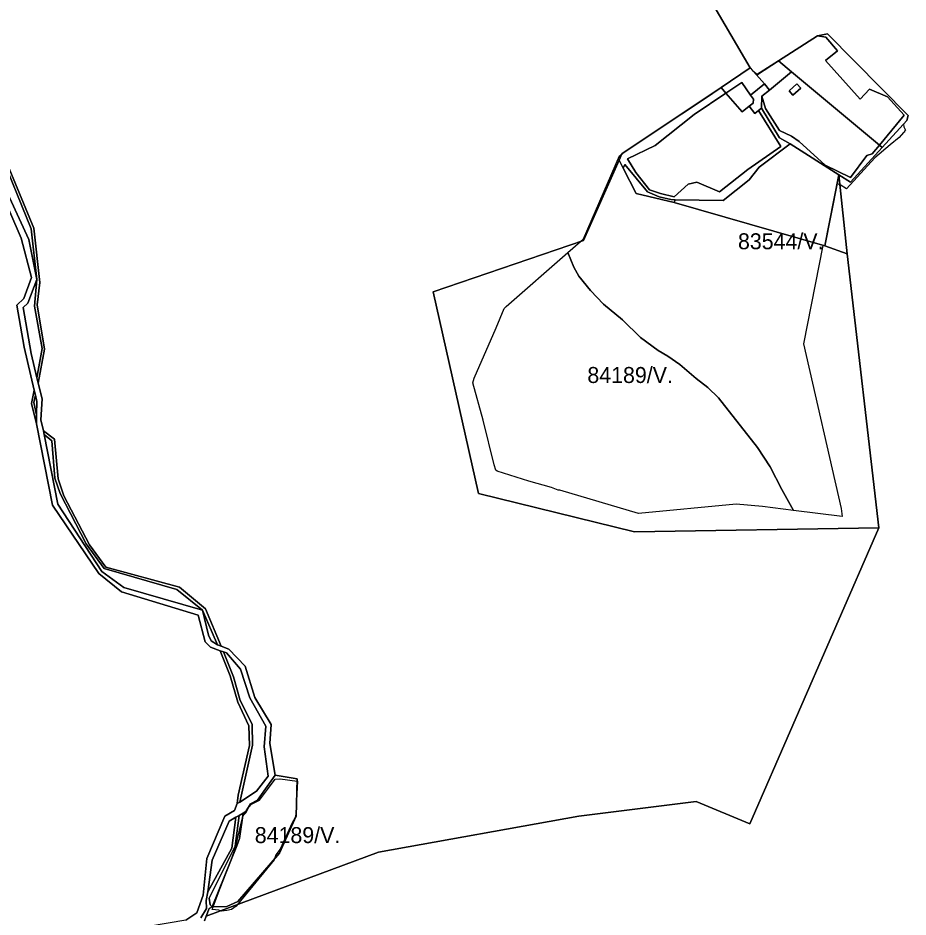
# Model space of a CAD drawing. Extents: x -477304 to -465429, y -1159113 to -1149210.
# Drawn here: x -470157 to -469322, y -1152742 to -1151898 of the extents above; entities that cross this region are included whole.
import ezdxf

# ---------------------------------------------------------------- set-up
doc = ezdxf.new("R2010")
doc.units = 0
for name, color, linetype in [('BPEJ_s', 7, 'Continuous'), ('ostatni_s', 7, 'Continuous'), ('PUPFL_s', 7, 'Continuous'), ('trav_porost_s', 7, 'Continuous'), ('voda_s', 7, 'Continuous')]:
    doc.layers.add(name, color=color, linetype=linetype)

msp = doc.modelspace()

# ---------------------------------------------------------------- linework, layer by layer
at = {"layer": 'BPEJ_s'}
for points in [[(-469406.57, -1151914.56), (-469397.19, -1151912.59), (-469321.67, -1151989.35), (-469322.78, -1151994.04), (-469325.81, -1151997.36), (-469325.64, -1152000), (-469324.07, -1152003.08), (-469324.92, -1152003.93), (-469324.92, -1152004.99), (-469325.29, -1152005.09), (-469325.77, -1152005.21), (-469330.01, -1152010.08), (-469338.41, -1152016.77), (-469352.71, -1152028.96), (-469379.43, -1152058.23), (-469385.37, -1152054.41), (-469385.6, -1152054.3), (-469388.13, -1152052.99), (-469399.65, -1152111.78), (-469401.71, -1152111.19), (-469419.73, -1152203.51), (-469384.52, -1152358.13), (-469383.51, -1152365.85), (-469429.31, -1152359.99), (-469458.12, -1152356.22), (-469482.93, -1152354.1), (-469574.56, -1152363.01), (-469648.37, -1152340.95), (-469650.07, -1152340.95), (-469656.43, -1152338.41), (-469677.64, -1152332.68), (-469707.33, -1152323.35), (-469708.6, -1152322.29), (-469710.09, -1152317.2), (-469720.48, -1152275.41), (-469730.24, -1152240.21), (-469728.96, -1152235.96), (-469708.25, -1152188.52), (-469700.76, -1152170.64), (-469698.85, -1152168.52), (-469640.94, -1152117.83), (-469629.04, -1152107.48), (-469626.31, -1152105.1), (-469592.37, -1152027.26), (-469589.83, -1152024.93), (-469589.45, -1152024.8), (-469534.06, -1151987.81), (-469511.86, -1151972.98), (-469470.36, -1151944.73), (-469470.16, -1151944.89), (-469469.73, -1151944.6), (-469467.59, -1151947), (-469463.04, -1151950.74), (-469443.31, -1151938.1), (-469406.57, -1151914.56)], [(-469915.61, -1152612.22), (-469911.43, -1152612.02), (-469911.15, -1152612.01), (-469895.11, -1152614.24), (-469894.76, -1152614.29), (-469895.65, -1152632.15), (-469896.31, -1152645.31), (-469896.94, -1152648.49), (-469899.91, -1152653.37), (-469910.94, -1152677.97), (-469914.98, -1152683.53), (-469916.36, -1152687.29), (-469916.67, -1152688.15), (-469950.99, -1152730.03), (-469952.3, -1152731.63), (-469956.75, -1152734.81), (-469961, -1152735.66), (-469966.09, -1152736.3), (-469967.02, -1152735.99), (-469968.63, -1152735.45), (-469975.01, -1152734.57), (-469974.08, -1152732.15), (-469967.43, -1152714.85), (-469959.03, -1152693), (-469953.57, -1152678.82), (-469952.72, -1152675.23), (-469951.07, -1152668.25), (-469948.06, -1152655.16), (-469946.57, -1152648.7), (-469946.35, -1152648.22), (-469945.3, -1152645.94), (-469942.97, -1152643.61), (-469940.42, -1152638.52), (-469938.09, -1152635.98), (-469930.45, -1152632.16), (-469922.82, -1152621.91), (-469915.61, -1152612.22)]]:
    msp.add_lwpolyline(points, dxfattribs=at)
for points in [[(-469429.31, -1152359.99), (-469440.07, -1152340.27), (-469451.12, -1152319.11), (-469463, -1152301.08), (-469499.48, -1152254.21), (-469509.66, -1152244.66), (-469520.69, -1152236.18), (-469535.96, -1152223.03), (-469546.99, -1152215.39), (-469556.32, -1152209.88), (-469572.86, -1152197.79), (-469589.62, -1152181.03), (-469607.43, -1152166.4), (-469619.73, -1152153.67), (-469630.55, -1152140.1), (-469635.43, -1152131.61), (-469640.94, -1152117.83), (-469629.04, -1152107.48), (-469626.31, -1152105.1), (-469592.37, -1152027.26), (-469589.83, -1152024.93), (-469589.45, -1152024.8), (-469534.06, -1151987.81), (-469511.86, -1151972.98), (-469470.36, -1151944.73), (-469470.16, -1151944.89), (-469469.73, -1151944.6), (-469467.59, -1151947), (-469463.04, -1151950.74), (-469443.31, -1151938.1), (-469406.57, -1151914.56), (-469397.19, -1151912.59), (-469321.67, -1151989.35), (-469322.78, -1151994.04), (-469325.81, -1151997.36), (-469325.64, -1152000), (-469324.07, -1152003.08), (-469324.92, -1152003.93), (-469324.92, -1152004.99), (-469325.29, -1152005.09), (-469325.77, -1152005.21), (-469330.01, -1152010.08), (-469338.41, -1152016.77), (-469352.71, -1152028.96), (-469379.43, -1152058.23), (-469385.37, -1152054.41), (-469385.6, -1152054.3), (-469388.13, -1152052.99), (-469399.65, -1152111.78), (-469401.71, -1152111.19), (-469419.73, -1152203.51), (-469384.52, -1152358.13), (-469383.51, -1152365.85)], [(-469429.31, -1152359.99), (-469458.12, -1152356.22), (-469482.93, -1152354.1), (-469574.56, -1152363.01), (-469648.37, -1152340.95), (-469650.07, -1152340.95), (-469656.43, -1152338.41), (-469677.64, -1152332.68), (-469707.33, -1152323.35), (-469708.6, -1152322.29), (-469710.09, -1152317.2), (-469720.48, -1152275.41), (-469730.24, -1152240.21), (-469728.96, -1152235.96), (-469708.25, -1152188.52), (-469700.76, -1152170.64), (-469698.85, -1152168.52), (-469640.94, -1152117.83), (-469635.43, -1152131.61), (-469630.55, -1152140.1), (-469619.73, -1152153.67), (-469607.43, -1152166.4), (-469589.62, -1152181.03), (-469572.86, -1152197.79), (-469556.32, -1152209.88), (-469546.99, -1152215.39), (-469535.96, -1152223.03), (-469520.69, -1152236.18), (-469509.66, -1152244.66), (-469499.48, -1152254.21), (-469463, -1152301.08), (-469451.12, -1152319.11), (-469440.07, -1152340.27)], [(-469961, -1152735.66), (-469966.09, -1152736.3), (-469967.02, -1152735.99), (-469968.63, -1152735.45), (-469975.01, -1152734.57), (-469974.08, -1152732.15), (-469967.43, -1152714.85), (-469959.03, -1152693), (-469953.57, -1152678.82), (-469952.72, -1152675.23), (-469951.07, -1152668.25), (-469948.06, -1152655.16), (-469946.57, -1152648.7), (-469946.35, -1152648.22), (-469945.3, -1152645.94), (-469942.97, -1152643.61), (-469940.42, -1152638.52), (-469938.09, -1152635.98), (-469930.45, -1152632.16), (-469922.82, -1152621.91), (-469915.61, -1152612.22), (-469911.43, -1152612.02), (-469911.15, -1152612.01), (-469895.11, -1152614.24), (-469894.76, -1152614.29), (-469895.65, -1152632.15), (-469896.31, -1152645.31), (-469896.94, -1152648.49), (-469899.91, -1152653.37), (-469910.94, -1152677.97), (-469914.98, -1152683.53), (-469916.36, -1152687.29), (-469916.67, -1152688.15), (-469950.99, -1152730.03), (-469952.3, -1152731.63), (-469956.75, -1152734.81)]]:
    msp.add_lwpolyline(points, close=True, dxfattribs=at)
at = {"layer": 'ostatni_s'}
for points in [[(-470231.98, -1151935.99), (-470175.58, -1152007.33), (-470172.83, -1152020.94), (-470142.18, -1152095.18), (-470136.79, -1152146.11), (-470139.22, -1152166.99), (-470132.24, -1152208.51), (-470138.3, -1152240.48), (-470139.51, -1152235.64), (-470134.36, -1152208.14), (-470141.56, -1152168.21), (-470139.57, -1152143.13), (-470144.86, -1152095.77), (-470175.96, -1152019.3), (-470178.07, -1152007.54), (-470235.04, -1151936.06), (-470241.31, -1151894.17), (-470239.46, -1151890.98)], [(-469469.66, -1151970.12), (-469456.35, -1151959.63), (-469451.7, -1151965.53), (-469458.75, -1151971.07), (-469459.28, -1151982.56), (-469461.88, -1151984.49), (-469465.51, -1151987.32), (-469470.8, -1151980.54), (-469467.17, -1151977.71), (-469466.67, -1151973.92)], [(-469425.98, -1151959.46), (-469422.36, -1151963.51), (-469429.7, -1151970.08), (-469433.32, -1151966.03)], [(-470144.46, -1152259.83), (-470141.93, -1152247.31), (-470140.8, -1152251.84), (-470142.29, -1152258.89), (-470139.65, -1152270.26), (-470139.87, -1152278.69)], [(-469981.21, -1152452.46), (-469966.32, -1152487.55), (-469969.85, -1152486.14), (-469984.05, -1152453.77), (-470008.01, -1152434.28), (-470076.39, -1152414.63), (-470093.27, -1152391.3), (-470117.46, -1152344.19), (-470122.47, -1152329.84), (-470125.31, -1152294.71), (-470132.62, -1152288.79), (-470133.32, -1152285.21), (-470123, -1152293.09), (-470119.36, -1152330.39), (-470114.06, -1152346.22), (-470090.17, -1152392.28), (-470074.59, -1152413.22), (-470005.54, -1152432.06)], [(-469936.99, -1152580.58), (-469948.84, -1152633.92), (-469951.36, -1152635.35), (-469950.42, -1152627.31), (-469939.74, -1152580.73), (-469940.47, -1152562.2), (-469950.92, -1152540.08), (-469957.98, -1152515.43), (-469967.46, -1152491.83), (-469964.16, -1152492.88), (-469954.78, -1152516.35), (-469948.53, -1152538.56), (-469937.39, -1152560.78)], [(-469950.95, -1152727.11), (-469961.26, -1152732.04), (-469974.92, -1152732.16), (-469951.72, -1152675), (-469949.25, -1152668.1), (-469945.76, -1152644.16), (-469943.29, -1152642.73), (-469938.98, -1152635.49), (-469932.23, -1152632.05), (-469915.74, -1152608.51), (-469895.05, -1152612.08), (-469896.1, -1152647.23), (-469911.6, -1152681.82)], [(-469949.25, -1152668.1), (-469951.72, -1152675), (-469953.19, -1152675.34), (-469949.58, -1152646.37), (-469945.76, -1152644.16)], [(-469951.72, -1152675), (-469974.92, -1152732.16), (-469976.63, -1152730.47), (-469977.82, -1152723.99), (-469953.19, -1152675.34)]]:
    msp.add_lwpolyline(points, close=True, dxfattribs=at)
msp.add_lwpolyline([(-469985.48, -1152742.62), (-469980.16, -1152733.68), (-469980.51, -1152726.43), (-469979.05, -1152718.29), (-469956.49, -1152677.3), (-469952.52, -1152648.07), (-469949.58, -1152646.37), (-469953.19, -1152675.34), (-469977.82, -1152723.99), (-469976.63, -1152730.47), (-469974.92, -1152732.16), (-469977.68, -1152733.89), (-469980.39, -1152740.95), (-469982.23, -1152745.49)], dxfattribs=at)
at = {"layer": 'PUPFL_s'}
for points in [[(-469511.35, -1151873.13), (-469469.73, -1151944.6), (-469497.07, -1151963.1), (-469590.22, -1152025.32), (-469592.98, -1152031.25), (-469626.18, -1152106.5), (-469767.39, -1152154.8), (-469724.82, -1152344.25), (-469578.39, -1152380.02), (-469349.1, -1152376.51), (-469470.15, -1152654.44), (-469520.41, -1152633.48), (-469630.79, -1152647.13), (-469818.89, -1152680.97), (-469980.39, -1152740.95), (-469977.68, -1152733.89), (-469974.92, -1152732.16), (-469961.26, -1152732.04), (-469950.95, -1152727.11), (-469911.6, -1152681.82), (-469896.1, -1152647.23), (-469895.05, -1152612.08), (-469915.74, -1152608.51), (-469920.84, -1152578.79), (-469919.39, -1152561.13), (-469934.82, -1152535.7), (-469943.96, -1152506.29), (-469959.3, -1152490.35), (-469966.32, -1152487.55), (-469981.21, -1152452.46), (-470005.54, -1152432.06), (-470074.59, -1152413.22), (-470090.17, -1152392.28), (-470114.06, -1152346.22), (-470119.36, -1152330.39), (-470123, -1152293.09), (-470133.32, -1152285.21), (-470135.69, -1152275.12), (-470134.61, -1152255.24), (-470138.3, -1152240.48), (-470132.24, -1152208.51), (-470139.22, -1152166.99), (-470136.79, -1152146.11), (-470142.18, -1152095.18), (-470172.83, -1152020.94)], [(-469982.23, -1152745.49), (-469980.39, -1152740.95), (-469818.89, -1152680.97), (-469630.79, -1152647.13), (-469520.41, -1152633.48), (-469470.15, -1152654.44), (-469349.1, -1152376.51), (-469378.7, -1152119.03), (-469386.58, -1152045.08), (-469375.72, -1152051.99), (-469345.92, -1152019.37), (-469322.78, -1151994.04), (-469321.67, -1151989.35), (-469397.19, -1151912.59), (-469406.57, -1151914.56), (-469443.31, -1151938.1), (-469463.82, -1151951.24), (-469469.73, -1151944.6), (-469511.35, -1151873.13)], [(-470187.43, -1152028.15), (-470154.04, -1152104.41), (-470144.56, -1152141.26), (-470151.63, -1152161.22), (-470158.14, -1152167.23), (-470151.38, -1152206.94), (-470141.93, -1152247.31), (-470144.46, -1152259.83), (-470139.87, -1152278.69), (-470124.78, -1152355.17), (-470081.4, -1152419.42), (-470059.88, -1152436.4), (-469987.92, -1152458.44), (-469981.51, -1152483.52), (-469976.52, -1152488.45), (-469967.46, -1152491.83), (-469957.98, -1152515.43)], [(-469957.98, -1152515.43), (-469950.92, -1152540.08), (-469940.47, -1152562.2), (-469939.74, -1152580.73), (-469950.42, -1152627.31), (-469951.36, -1152635.35), (-469953.82, -1152641.86), (-469963.01, -1152647), (-469979.9, -1152686.71), (-469983.3, -1152721.39), (-469989.35, -1152737.71), (-469999.62, -1152744.59), (-470121.23, -1152765.28), (-470121.99, -1152770.53), (-470128.8, -1152817.24), (-470129.51, -1152822.09), (-470131.85, -1152838.19), (-470133.97, -1152852.7), (-470141.49, -1152904.26), (-470159.83, -1153027.2)]]:
    msp.add_lwpolyline(points, dxfattribs=at)
for points in [[(-470144.86, -1152095.77), (-470139.57, -1152143.13), (-470147, -1152105.67), (-470181.81, -1152030.97), (-470184.84, -1152010.29), (-470207.02, -1152002.08), (-470238.99, -1151972.47), (-470248.32, -1151934.28), (-470248.28, -1151906.19), (-470241.31, -1151894.17), (-470235.04, -1151936.06), (-470178.07, -1152007.54), (-470175.96, -1152019.3)], [(-469724.82, -1152344.25), (-469767.39, -1152154.8), (-469626.18, -1152106.5), (-469592.98, -1152031.25), (-469589.03, -1152038.84), (-469576.76, -1152062.37), (-469541.08, -1152070.95), (-469399.65, -1152111.78), (-469378.7, -1152119.03), (-469349.1, -1152376.51), (-469578.39, -1152380.02)], [(-469541.08, -1152070.95), (-469576.76, -1152062.37), (-469589.03, -1152038.84), (-469587.57, -1152035.27), (-469566.2, -1152061.05), (-469555.3, -1152065.57), (-469544.45, -1152068.18), (-469540.37, -1152068.49)], [(-469399.65, -1152111.78), (-469386.58, -1152045.08), (-469378.7, -1152119.03)], [(-470134.36, -1152208.14), (-470139.51, -1152235.64), (-470144.84, -1152212.66), (-470152.18, -1152169.58), (-470147.93, -1152165.4), (-470139.57, -1152143.13), (-470141.56, -1152168.21)], [(-470139.33, -1152257.73), (-470139.65, -1152270.26), (-470142.29, -1152258.89), (-470140.8, -1152251.84)], [(-470119.92, -1152354.15), (-470132.62, -1152288.79), (-470125.31, -1152294.71), (-470122.47, -1152329.84), (-470117.46, -1152344.19), (-470093.27, -1152391.3), (-470076.39, -1152414.63), (-470008.01, -1152434.28), (-469984.05, -1152453.77), (-470057.67, -1152432.32), (-470078.44, -1152417.48)], [(-469978.31, -1152477.06), (-469984.05, -1152453.77), (-469969.85, -1152486.14), (-469975.72, -1152482.46)], [(-469924.6, -1152562.69), (-469925.98, -1152582.09), (-469922.4, -1152609.41), (-469933.39, -1152623.6), (-469948.84, -1152633.92), (-469936.99, -1152580.58), (-469937.39, -1152560.78), (-469948.53, -1152538.56), (-469954.78, -1152516.35), (-469964.16, -1152492.88), (-469961.58, -1152493.91), (-469948.34, -1152508.97), (-469939.62, -1152535.86)], [(-469956.49, -1152677.3), (-469979.05, -1152718.29), (-469974.96, -1152688.43), (-469959.08, -1152651.87), (-469952.52, -1152648.07)]]:
    msp.add_lwpolyline(points, close=True, dxfattribs=at)
at = {"layer": 'trav_porost_s'}
for points in [[(-469325.2, -1151988.97), (-469348.45, -1152017.15), (-469431.06, -1151948.31), (-469443.31, -1151938.1), (-469406.57, -1151914.56), (-469398.82, -1151915.66), (-469387.79, -1151928.59), (-469399.16, -1151937.6), (-469366.7, -1151973.82), (-469357.88, -1151964.7), (-469340.9, -1151971.86)], [(-469399.16, -1151937.6), (-469387.79, -1151928.59), (-469398.82, -1151915.66), (-469406.57, -1151914.56), (-469397.19, -1151912.59), (-469321.67, -1151989.35), (-469322.78, -1151994.04), (-469345.92, -1152019.37), (-469348.45, -1152017.15), (-469325.2, -1151988.97), (-469340.9, -1151971.86), (-469357.88, -1151964.7), (-469366.7, -1151973.82)], [(-469456.35, -1151959.63), (-469463.82, -1151951.24), (-469443.31, -1151938.1), (-469431.06, -1151948.31), (-469451.7, -1151965.53)], [(-469492.66, -1151968.28), (-469497.07, -1151963.1), (-469469.73, -1151944.6), (-469463.82, -1151951.24), (-469456.35, -1151959.63), (-469469.66, -1151970.12), (-469477.79, -1151958.41)], [(-469431.06, -1151948.31), (-469348.45, -1152017.15), (-469355.45, -1152025.26), (-469360.21, -1152026.95), (-469375.54, -1152047.5), (-469399.43, -1152035.89), (-469423.7, -1152013.77), (-469431.01, -1152008.66), (-469442.31, -1152003.26), (-469455.34, -1151982.78), (-469458.75, -1151971.07), (-469451.7, -1151965.53)], [(-469470.8, -1151980.54), (-469477.49, -1151985.76), (-469492.66, -1151968.28), (-469477.79, -1151958.41), (-469469.66, -1151970.12), (-469466.67, -1151973.92), (-469467.17, -1151977.71)], [(-469461.88, -1151984.49), (-469459.28, -1151982.56), (-469442.31, -1152010.32), (-469432.3, -1152015.98), (-469461.44, -1152037.73), (-469470.9, -1152049.59), (-469495.22, -1152069.19), (-469540.37, -1152068.49), (-469544.45, -1152068.18), (-469555.3, -1152065.57), (-469566.2, -1152061.05), (-469587.57, -1152035.27), (-469589.03, -1152038.84), (-469592.98, -1152031.25), (-469590.22, -1152025.32), (-469497.07, -1151963.1), (-469492.66, -1151968.28), (-469522.5, -1151988.45), (-469559.13, -1152017.54), (-469584.93, -1152030.08), (-469577.22, -1152042.86), (-469564.36, -1152058.93), (-469554.07, -1152062.65), (-469541.32, -1152065.51), (-469527.96, -1152053.86), (-469520.04, -1152051.9), (-469498.54, -1152061.08), (-469472.13, -1152040.13), (-469441.17, -1152018.47)], [(-469422.36, -1151963.51), (-469425.98, -1151959.46), (-469433.32, -1151966.03), (-469429.7, -1151970.08)], [(-469520.04, -1152051.9), (-469527.96, -1152053.86), (-469541.32, -1152065.51), (-469554.07, -1152062.65), (-469564.36, -1152058.93), (-469577.22, -1152042.86), (-469584.93, -1152030.08), (-469559.13, -1152017.54), (-469522.5, -1151988.45), (-469492.66, -1151968.28), (-469477.49, -1151985.76), (-469470.8, -1151980.54), (-469465.51, -1151987.32), (-469461.88, -1151984.49), (-469441.17, -1152018.47), (-469472.13, -1152040.13), (-469498.54, -1152061.08)], [(-469455.34, -1151982.78), (-469442.31, -1152003.26), (-469431.01, -1152008.66), (-469423.7, -1152013.77), (-469399.43, -1152035.89), (-469375.54, -1152047.5), (-469360.21, -1152026.95), (-469355.45, -1152025.26), (-469348.45, -1152017.15), (-469345.92, -1152019.37), (-469375.72, -1152051.99), (-469386.58, -1152045.08), (-469432.3, -1152015.98), (-469442.31, -1152010.32), (-469459.28, -1151982.56), (-469458.75, -1151971.07)], [(-469495.22, -1152069.19), (-469470.9, -1152049.59), (-469461.44, -1152037.73), (-469432.3, -1152015.98), (-469386.58, -1152045.08), (-469399.65, -1152111.78), (-469541.08, -1152070.95), (-469540.37, -1152068.49)]]:
    msp.add_lwpolyline(points, close=True, dxfattribs=at)
at = {"layer": 'voda_s'}
for points in [[(-470059.88, -1152436.4), (-470081.4, -1152419.42), (-470124.78, -1152355.17), (-470139.87, -1152278.69), (-470139.65, -1152270.26), (-470139.33, -1152257.73), (-470140.8, -1152251.84), (-470141.93, -1152247.31), (-470151.38, -1152206.94), (-470158.14, -1152167.23), (-470151.63, -1152161.22), (-470144.56, -1152141.26), (-470154.04, -1152104.41), (-470187.43, -1152028.15)], [(-470181.81, -1152030.97), (-470147, -1152105.67), (-470139.57, -1152143.13), (-470147.93, -1152165.4), (-470152.18, -1152169.58), (-470144.84, -1152212.66), (-470139.51, -1152235.64), (-470138.3, -1152240.48), (-470134.61, -1152255.24), (-470135.69, -1152275.12), (-470133.32, -1152285.21), (-470132.62, -1152288.79), (-470119.92, -1152354.15), (-470078.44, -1152417.48), (-470057.67, -1152432.32), (-469984.05, -1152453.77), (-469978.31, -1152477.06), (-469975.72, -1152482.46), (-469969.85, -1152486.14), (-469966.32, -1152487.55), (-469959.3, -1152490.35), (-469943.96, -1152506.29), (-469934.82, -1152535.7), (-469919.39, -1152561.13), (-469920.84, -1152578.79), (-469915.74, -1152608.51), (-469932.23, -1152632.05), (-469938.98, -1152635.49), (-469943.29, -1152642.73), (-469945.76, -1152644.16), (-469949.58, -1152646.37), (-469952.52, -1152648.07), (-469959.08, -1152651.87), (-469974.96, -1152688.43), (-469979.05, -1152718.29), (-469980.51, -1152726.43), (-469980.16, -1152733.68), (-469985.48, -1152742.62)], [(-469922.4, -1152609.41), (-469925.98, -1152582.09), (-469924.6, -1152562.69), (-469939.62, -1152535.86), (-469948.34, -1152508.97), (-469961.58, -1152493.91), (-469964.16, -1152492.88), (-469967.46, -1152491.83), (-469976.52, -1152488.45), (-469981.51, -1152483.52), (-469987.92, -1152458.44), (-470059.88, -1152436.4)], [(-469999.62, -1152744.59), (-469989.35, -1152737.71), (-469983.3, -1152721.39), (-469979.9, -1152686.71), (-469963.01, -1152647), (-469953.82, -1152641.86), (-469951.36, -1152635.35), (-469948.84, -1152633.92), (-469933.39, -1152623.6), (-469922.4, -1152609.41)]]:
    msp.add_lwpolyline(points, dxfattribs=at)

# ---------------------------------------------------------------- texts
at = {"layer": 'BPEJ_s'}
for s, p in [('83544/V.', (-469481.3, -1152114.87)), ('84189/V.', (-469622.68, -1152240.42)), ('84189/V.', (-469934.89, -1152672.38))]:
    msp.add_text(s, height=15, dxfattribs=at).set_placement(p)

doc.saveas('drawing.dxf')
